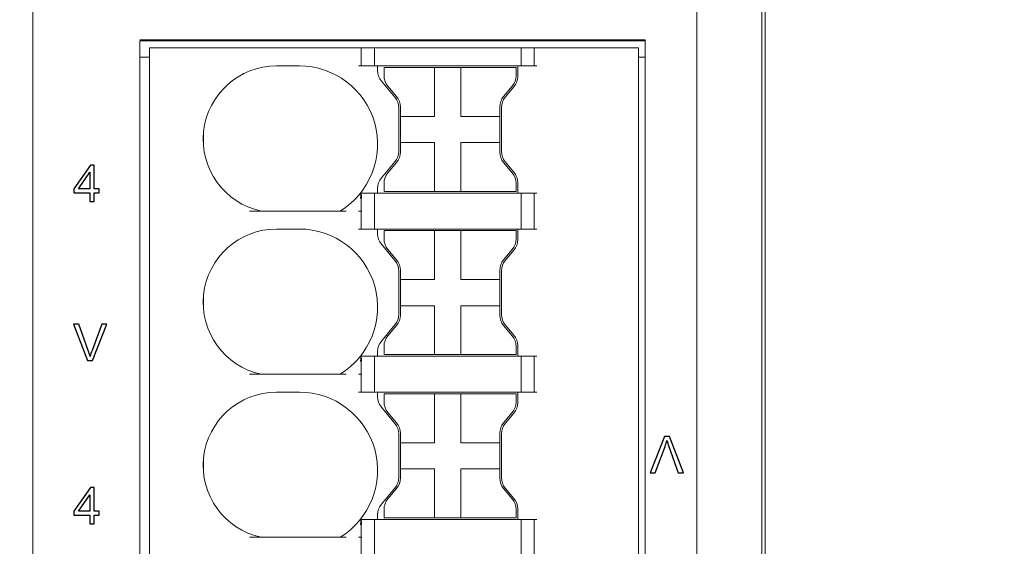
# Model space of a CAD drawing. Header units: millimetres. Extents: x -1114 to 1396, y -630 to 631.
# Tile 474 of 656: x 381 to 411, y -175 to -159. Entities that reach past the tile are written whole.
import ezdxf

# ---------------------------------------------------------------- set-up
doc = ezdxf.new("R2010")
doc.units = ezdxf.units.MM
doc.header["$MEASUREMENT"] = 0

msp = doc.modelspace()

# ---------------------------------------------------------------- linework, layer by layer
at = {"lineweight": 18}
for points, knots in [([(1038.9843, -629.7647), (1038.9843, -629.7647), (-1111.4882, -629.7647), (-1111.4882, -629.7647), (-1111.4882, -629.7647), (-1111.4882, -629.7647), (-1111.4882, 630.7883), (-1111.4882, 630.7883), (-1111.4882, 630.7883), (-1111.4882, 630.7883), (1038.9843, 630.7883), (1038.9843, 630.7883)], [0, 0, 0, 0, 0.3333333, 0.3333333, 0.3333333, 0.3333333, 0.6666667, 0.6666667, 0.6666667, 0.6666667, 1, 1, 1, 1]), ([(403.9485, -137.5221), (403.9485, -137.7737), (403.9485, -138.0252), (403.9485, -138.2768), (403.9485, -138.2768), (403.9485, -138.5284), (403.9485, -138.7799), (403.9485, -139.0315), (403.9485, -139.0315), (403.9485, -139.5346), (403.9485, -140.0378), (403.9485, -140.5409), (403.9485, -140.5409), (403.9485, -141.5472), (403.9485, -142.5535), (403.9485, -143.5597), (403.9485, -143.5597), (403.9485, -145.5723), (403.9485, -147.5848), (403.9485, -149.5974), (403.9485, -149.5974), (403.9485, -153.6225), (403.9485, -157.6476), (403.9485, -161.6727)], [0, 0, 0, 0, 0.1666667, 0.1666667, 0.1666667, 0.1666667, 0.3333333, 0.3333333, 0.3333333, 0.3333333, 0.5, 0.5, 0.5, 0.5, 0.6666667, 0.6666667, 0.6666667, 0.6666667, 0.8333333, 0.8333333, 0.8333333, 0.8333333, 1, 1, 1, 1]), ([(389.0575, -160.7073), (387.9067, -160.7073), (386.9414, -161.5757), (386.82, -162.7201), (386.82, -162.7201), (386.6987, -163.8645), (387.4605, -164.916), (388.5858, -165.1573)], [0, 0, 0, 0, 0.5, 0.5, 0.5, 0.5, 1, 1, 1, 1]), ([(389.0575, -160.7073), (387.9067, -160.7073), (386.9414, -161.5757), (386.82, -162.7201), (386.82, -162.7201), (386.6987, -163.8645), (387.4605, -164.916), (388.5858, -165.1573)], [0, 0, 0, 0, 0.5, 0.5, 0.5, 0.5, 1, 1, 1, 1]), ([(391.0055, -165.1573), (391.9245, -164.5978), (392.3589, -163.4951), (392.0684, -162.4592), (392.0684, -162.4592), (391.7778, -161.4233), (390.8334, -160.7073), (389.7575, -160.7073)], [0, 0, 0, 0, 0.5, 0.5, 0.5, 0.5, 1, 1, 1, 1]), ([(391.0055, -165.1573), (391.9245, -164.5978), (392.3589, -163.4951), (392.0684, -162.4592), (392.0684, -162.4592), (391.7778, -161.4233), (390.8334, -160.7073), (389.7575, -160.7073)], [0, 0, 0, 0, 0.5, 0.5, 0.5, 0.5, 1, 1, 1, 1]), ([(401.9488, -185.7241), (401.9483, -185.223), (401.9485, -184.722), (401.9485, -184.2209), (401.9485, -184.2209), (401.9486, -183.7198), (401.9485, -183.2188), (401.9485, -182.7177), (401.9485, -182.7177), (401.9485, -181.7155), (401.9485, -180.7134), (401.9485, -179.7113), (401.9485, -179.7113), (401.9485, -177.707), (401.9485, -175.7027), (401.9485, -173.6984), (401.9485, -173.6984), (401.9485, -169.6898), (401.9485, -165.6813), (401.9485, -161.6727)], [0, 0, 0, 0, 0.2, 0.2, 0.2, 0.2, 0.4, 0.4, 0.4, 0.4, 0.6, 0.6, 0.6, 0.6, 0.8, 0.8, 0.8, 0.8, 1, 1, 1, 1]), ([(403.9485, -161.6727), (403.9485, -165.5832), (403.9485, -169.4938), (403.9485, -173.4043), (403.9485, -173.4043), (403.9485, -175.3596), (403.9485, -177.3148), (403.9485, -179.2701), (403.9485, -179.2701), (403.9485, -180.2478), (403.9485, -181.2254), (403.9485, -182.203), (403.9485, -182.203), (403.9485, -183.1807), (403.9485, -184.1583), (403.9485, -185.1359)], [0, 0, 0, 0, 0.25, 0.25, 0.25, 0.25, 0.5, 0.5, 0.5, 0.5, 0.75, 0.75, 0.75, 0.75, 1, 1, 1, 1]), ([(391.6329, -164.7604), (391.6349, -164.7432), (391.6368, -164.726), (391.6384, -164.7092), (391.6384, -164.7092), (391.6395, -164.6971), (391.6404, -164.6851), (391.641, -164.6732), (391.641, -164.6732), (391.6419, -164.6567), (391.6423, -164.6401), (391.6412, -164.6282), (391.6412, -164.6282), (391.6404, -164.6196), (391.6388, -164.6134), (391.6372, -164.6073)], [0, 0, 0, 0, 0.25, 0.25, 0.25, 0.25, 0.5, 0.5, 0.5, 0.5, 0.75, 0.75, 0.75, 0.75, 1, 1, 1, 1]), ([(391.6372, -164.6073), (391.6397, -164.6073), (391.6425, -164.6073), (391.645, -164.6073), (391.645, -164.6073), (391.6474, -164.6073), (391.6496, -164.6073), (391.651, -164.6073)], [0, 0, 0, 0, 0.5, 0.5, 0.5, 0.5, 1, 1, 1, 1]), ([(391.651, -164.6073), (391.6548, -164.6233), (391.6588, -164.6622), (391.6598, -164.6776), (391.6598, -164.6776), (391.6615, -164.7028), (391.6623, -164.7454), (391.6623, -164.7604)], [0, 0, 0, 0, 0.5, 0.5, 0.5, 0.5, 1, 1, 1, 1]), ([(389.0575, -165.7073), (387.9067, -165.7073), (386.9414, -166.5757), (386.82, -167.7201), (386.82, -167.7201), (386.6987, -168.8645), (387.4605, -169.916), (388.5858, -170.1573)], [0, 0, 0, 0, 0.5, 0.5, 0.5, 0.5, 1, 1, 1, 1]), ([(389.0575, -165.7073), (387.9067, -165.7073), (386.9414, -166.5757), (386.82, -167.7201), (386.82, -167.7201), (386.6987, -168.8645), (387.4605, -169.916), (388.5858, -170.1573)], [0, 0, 0, 0, 0.5, 0.5, 0.5, 0.5, 1, 1, 1, 1]), ([(391.0055, -170.1573), (391.9245, -169.5978), (392.3589, -168.4951), (392.0684, -167.4592), (392.0684, -167.4592), (391.7778, -166.4233), (390.8334, -165.7073), (389.7575, -165.7073)], [0, 0, 0, 0, 0.5, 0.5, 0.5, 0.5, 1, 1, 1, 1]), ([(391.0055, -170.1573), (391.9245, -169.5978), (392.3589, -168.4951), (392.0684, -167.4592), (392.0684, -167.4592), (391.7778, -166.4233), (390.8334, -165.7073), (389.7575, -165.7073)], [0, 0, 0, 0, 0.5, 0.5, 0.5, 0.5, 1, 1, 1, 1]), ([(391.6329, -169.7604), (391.6349, -169.7432), (391.6368, -169.726), (391.6384, -169.7092), (391.6384, -169.7092), (391.6395, -169.6971), (391.6404, -169.6851), (391.641, -169.6732), (391.641, -169.6732), (391.6419, -169.6567), (391.6423, -169.6401), (391.6412, -169.6282), (391.6412, -169.6282), (391.6404, -169.6196), (391.6388, -169.6134), (391.6372, -169.6073)], [0, 0, 0, 0, 0.25, 0.25, 0.25, 0.25, 0.5, 0.5, 0.5, 0.5, 0.75, 0.75, 0.75, 0.75, 1, 1, 1, 1]), ([(391.6372, -169.6073), (391.6397, -169.6073), (391.6425, -169.6073), (391.645, -169.6073), (391.645, -169.6073), (391.6474, -169.6073), (391.6496, -169.6073), (391.651, -169.6073)], [0, 0, 0, 0, 0.5, 0.5, 0.5, 0.5, 1, 1, 1, 1]), ([(391.651, -169.6073), (391.6548, -169.6233), (391.6588, -169.6622), (391.6598, -169.6776), (391.6598, -169.6776), (391.6615, -169.7028), (391.6623, -169.7454), (391.6623, -169.7604)], [0, 0, 0, 0, 0.5, 0.5, 0.5, 0.5, 1, 1, 1, 1]), ([(389.0575, -170.7073), (387.9067, -170.7073), (386.9414, -171.5757), (386.82, -172.7201), (386.82, -172.7201), (386.6987, -173.8645), (387.4605, -174.916), (388.5858, -175.1573)], [0, 0, 0, 0, 0.5, 0.5, 0.5, 0.5, 1, 1, 1, 1]), ([(389.0575, -170.7073), (387.9067, -170.7073), (386.9414, -171.5757), (386.82, -172.7201), (386.82, -172.7201), (386.6987, -173.8645), (387.4605, -174.916), (388.5858, -175.1573)], [0, 0, 0, 0, 0.5, 0.5, 0.5, 0.5, 1, 1, 1, 1]), ([(391.0055, -175.1573), (391.9245, -174.5978), (392.3589, -173.4951), (392.0684, -172.4592), (392.0684, -172.4592), (391.7778, -171.4233), (390.8334, -170.7073), (389.7575, -170.7073)], [0, 0, 0, 0, 0.5, 0.5, 0.5, 0.5, 1, 1, 1, 1]), ([(391.0055, -175.1573), (391.9245, -174.5978), (392.3589, -173.4951), (392.0684, -172.4592), (392.0684, -172.4592), (391.7778, -171.4233), (390.8334, -170.7073), (389.7575, -170.7073)], [0, 0, 0, 0, 0.5, 0.5, 0.5, 0.5, 1, 1, 1, 1]), ([(391.6329, -174.7604), (391.6349, -174.7432), (391.6368, -174.726), (391.6384, -174.7092), (391.6384, -174.7092), (391.6395, -174.6971), (391.6404, -174.6851), (391.641, -174.6732), (391.641, -174.6732), (391.6419, -174.6567), (391.6423, -174.6401), (391.6412, -174.6282), (391.6412, -174.6282), (391.6404, -174.6196), (391.6388, -174.6134), (391.6372, -174.6073)], [0, 0, 0, 0, 0.25, 0.25, 0.25, 0.25, 0.5, 0.5, 0.5, 0.5, 0.75, 0.75, 0.75, 0.75, 1, 1, 1, 1]), ([(391.6372, -174.6073), (391.6397, -174.6073), (391.6425, -174.6073), (391.645, -174.6073), (391.645, -174.6073), (391.6474, -174.6073), (391.6496, -174.6073), (391.651, -174.6073)], [0, 0, 0, 0, 0.5, 0.5, 0.5, 0.5, 1, 1, 1, 1]), ([(391.651, -174.6073), (391.6548, -174.6233), (391.6588, -174.6622), (391.6598, -174.6776), (391.6598, -174.6776), (391.6615, -174.7028), (391.6623, -174.7454), (391.6623, -174.7604)], [0, 0, 0, 0, 0.5, 0.5, 0.5, 0.5, 1, 1, 1, 1])]:
    msp.add_open_spline(points, degree=3, knots=knots, dxfattribs=at)
for points in [[(404.0485, -186.6511), (404.0485, -186.6511), (404.0485, -136.6511), (404.0485, -136.6511)], [(401.9485, -161.6727), (401.9485, -158.0744), (401.9485, -154.4761), (401.9485, -150.8778)], [(381.5788, -186.6727), (381.5788, -186.6727), (381.5788, -158.4727), (381.5788, -158.4727)], [(381.5788, -186.6727), (381.5788, -186.6727), (381.5788, -158.4727), (381.5788, -158.4727)], [(400.3621, -159.9419), (400.3621, -159.9419), (384.8617, -159.9419), (384.8617, -159.9419)], [(400.3622, -159.9073), (400.3622, -159.9073), (384.8622, -159.9073), (384.8622, -159.9073)], [(384.8622, -160.1419), (384.8622, -160.1419), (384.8622, -160.058), (384.8622, -159.9419)], [(400.3622, -186.9073), (400.3622, -186.9073), (400.3622, -159.9073), (400.3622, -159.9073)], [(384.8622, -186.9073), (384.8622, -186.9073), (384.8622, -160.1419), (384.8622, -160.1419)], [(385.1622, -186.6573), (385.1622, -186.6573), (385.1622, -160.1573), (385.1622, -160.1573)], [(385.1622, -160.1573), (385.1622, -160.1573), (385.6622, -160.1573), (385.6622, -160.1573)], [(385.1622, -186.6573), (385.1622, -186.6573), (385.1622, -160.1573), (385.1622, -160.1573)], [(391.5755, -160.1573), (391.5755, -160.1573), (385.6622, -160.1573), (385.6622, -160.1573)], [(391.5755, -160.1573), (391.5755, -160.1573), (391.6736, -160.1573), (391.6736, -160.1573)], [(391.6575, -160.1573), (391.6575, -160.1573), (391.6575, -160.7073), (391.6575, -160.7073)], [(391.6736, -160.1573), (391.6736, -160.1573), (392.0414, -160.1573), (392.0414, -160.1573)], [(392.0414, -160.1573), (392.0414, -160.1573), (392.1395, -160.1573), (392.1395, -160.1573)], [(392.0575, -160.1573), (392.0575, -160.1573), (392.0575, -160.7073), (392.0575, -160.7073)], [(392.1395, -160.1573), (392.1395, -160.1573), (396.4755, -160.1573), (396.4755, -160.1573)], [(396.4755, -160.1573), (396.4755, -160.1573), (396.5736, -160.1573), (396.5736, -160.1573)], [(396.5575, -160.1573), (396.5575, -160.1573), (396.5575, -160.7073), (396.5575, -160.7073)], [(396.5736, -160.1573), (396.5736, -160.1573), (396.9414, -160.1573), (396.9414, -160.1573)], [(396.9414, -160.1573), (396.9414, -160.1573), (397.0395, -160.1573), (397.0395, -160.1573)], [(396.9575, -160.7073), (396.9575, -160.7073), (396.9575, -160.1573), (396.9575, -160.1573)], [(399.6622, -160.1573), (399.6622, -160.1573), (397.0395, -160.1573), (397.0395, -160.1573)], [(400.1622, -160.1573), (400.1622, -160.1573), (399.6622, -160.1573), (399.6622, -160.1573)], [(400.1622, -160.1573), (400.1622, -160.1573), (400.1622, -186.6573), (400.1622, -186.6573)], [(400.1622, -160.1573), (400.1622, -160.1573), (400.1622, -186.6573), (400.1622, -186.6573)], [(384.8626, -160.4419), (384.8626, -160.4419), (385.1626, -160.4419), (385.1626, -160.4419)], [(400.1622, -160.4419), (400.1622, -160.4419), (400.3616, -160.4419), (400.3616, -160.4419)], [(389.7575, -160.7073), (389.7575, -160.7073), (389.0575, -160.7073), (389.0575, -160.7073)], [(389.7575, -160.7073), (389.7575, -160.7073), (389.0575, -160.7073), (389.0575, -160.7073)], [(391.6736, -160.7073), (391.6736, -160.7073), (391.5755, -160.7073), (391.5755, -160.7073)], [(391.6736, -160.7073), (391.6736, -160.7073), (392.0414, -160.7073), (392.0414, -160.7073)], [(392.1395, -160.7073), (392.1395, -160.7073), (392.0414, -160.7073), (392.0414, -160.7073)], [(396.4755, -160.7073), (396.4755, -160.7073), (392.1395, -160.7073), (392.1395, -160.7073)], [(392.1575, -160.7073), (392.1575, -160.7073), (392.1575, -160.8506), (392.1575, -160.8506)], [(392.1575, -160.7073), (392.1575, -160.7073), (392.1575, -160.8506), (392.1575, -160.8506)], [(392.1575, -160.8506), (392.1575, -160.9682), (392.1989, -161.082), (392.2745, -161.172)], [(392.1575, -160.8506), (392.1575, -160.9682), (392.1989, -161.082), (392.2745, -161.172)], [(392.3562, -160.7573), (392.3562, -160.7573), (392.3562, -161.0112), (392.3562, -161.0112)], [(392.3562, -160.7573), (392.3562, -160.7573), (393.9062, -160.7573), (393.9062, -160.7573)], [(393.9062, -160.7573), (393.9062, -160.7573), (394.7062, -160.7573), (394.7062, -160.7573)], [(393.9062, -160.7573), (393.9062, -160.7573), (393.9062, -162.2573), (393.9062, -162.2573)], [(394.7062, -160.7573), (394.7062, -160.7573), (396.4062, -160.7573), (396.4062, -160.7573)], [(394.7062, -160.7573), (394.7062, -160.7573), (394.7062, -162.2573), (394.7062, -162.2573)], [(396.4062, -160.7573), (396.4062, -160.7573), (396.4062, -161.0112), (396.4062, -161.0112)], [(396.4575, -161.0294), (396.4575, -161.0294), (396.4575, -160.7073), (396.4575, -160.7073)], [(396.4575, -161.0294), (396.4575, -161.0294), (396.4575, -160.7073), (396.4575, -160.7073)], [(396.5736, -160.7073), (396.5736, -160.7073), (396.4755, -160.7073), (396.4755, -160.7073)], [(396.5736, -160.7073), (396.5736, -160.7073), (396.9414, -160.7073), (396.9414, -160.7073)], [(397.0395, -160.7073), (397.0395, -160.7073), (396.9414, -160.7073), (396.9414, -160.7073)], [(392.2745, -161.172), (392.2745, -161.172), (392.6905, -161.6678), (392.6905, -161.6678)], [(392.2745, -161.172), (392.2745, -161.172), (392.6905, -161.6678), (392.6905, -161.6678)], [(392.3562, -161.0112), (392.3562, -161.1287), (392.3977, -161.2425), (392.4732, -161.3326)], [(396.2893, -161.3326), (396.3648, -161.2425), (396.4062, -161.1287), (396.4062, -161.0112)], [(396.3405, -161.3508), (396.4161, -161.2607), (396.4575, -161.1469), (396.4575, -161.0294)], [(396.3405, -161.3508), (396.4161, -161.2607), (396.4575, -161.1469), (396.4575, -161.0294)], [(392.7393, -161.6497), (392.7393, -161.6497), (392.4732, -161.3326), (392.4732, -161.3326)], [(396.2893, -161.3326), (396.2893, -161.3326), (396.0232, -161.6497), (396.0232, -161.6497)], [(396.0745, -161.6679), (396.0745, -161.6679), (396.3405, -161.3508), (396.3405, -161.3508)], [(396.0745, -161.6679), (396.0745, -161.6679), (396.3405, -161.3508), (396.3405, -161.3508)], [(392.8075, -161.9892), (392.8075, -161.8717), (392.7661, -161.7579), (392.6905, -161.6678)], [(392.8075, -161.9892), (392.8075, -161.8717), (392.7661, -161.7579), (392.6905, -161.6678)], [(392.8562, -161.971), (392.8562, -161.8535), (392.8148, -161.7397), (392.7393, -161.6497)], [(396.0232, -161.6497), (395.9477, -161.7397), (395.9062, -161.8535), (395.9062, -161.971)], [(396.0745, -161.6679), (395.9989, -161.7579), (395.9575, -161.8717), (395.9575, -161.9892)], [(396.0745, -161.6679), (395.9989, -161.7579), (395.9575, -161.8717), (395.9575, -161.9892)], [(392.8075, -161.9892), (392.8075, -161.9892), (392.8075, -163.3253), (392.8075, -163.3253)], [(392.8075, -161.9892), (392.8075, -161.9892), (392.8075, -163.3253), (392.8075, -163.3253)], [(392.8562, -162.2573), (392.8562, -162.2573), (392.8562, -161.971), (392.8562, -161.971)], [(395.9062, -161.971), (395.9062, -161.971), (395.9062, -162.2573), (395.9062, -162.2573)], [(395.9575, -163.3253), (395.9575, -163.3253), (395.9575, -161.9892), (395.9575, -161.9892)], [(395.9575, -163.3253), (395.9575, -163.3253), (395.9575, -161.9892), (395.9575, -161.9892)], [(392.8562, -162.2573), (392.8562, -162.2573), (392.8562, -163.0573), (392.8562, -163.0573)], [(393.9062, -162.2573), (393.9062, -162.2573), (392.8562, -162.2573), (392.8562, -162.2573)], [(395.9062, -162.2573), (395.9062, -162.2573), (394.7062, -162.2573), (394.7062, -162.2573)], [(395.9062, -163.0573), (395.9062, -163.0573), (395.9062, -162.2573), (395.9062, -162.2573)], [(386.8125, -163.1072), (386.8125, -163.1072), (386.8125, -162.8073), (386.8125, -162.8073)], [(392.8562, -163.0573), (392.8562, -163.0573), (393.9062, -163.0573), (393.9062, -163.0573)], [(392.8562, -163.3435), (392.8562, -163.3435), (392.8562, -163.0573), (392.8562, -163.0573)], [(393.9062, -163.0573), (393.9062, -163.0573), (393.9062, -163.5738), (393.9062, -163.5738)], [(394.7062, -163.0573), (394.7062, -163.0573), (395.9062, -163.0573), (395.9062, -163.0573)], [(394.7062, -163.0573), (394.7062, -163.0573), (394.7062, -163.5738), (394.7062, -163.5738)], [(395.9062, -163.0573), (395.9062, -163.0573), (395.9062, -163.3435), (395.9062, -163.3435)], [(392.6905, -163.6467), (392.7661, -163.5566), (392.8075, -163.4428), (392.8075, -163.3253)], [(392.6905, -163.6467), (392.7661, -163.5566), (392.8075, -163.4428), (392.8075, -163.3253)], [(392.7393, -163.6649), (392.8148, -163.5748), (392.8562, -163.461), (392.8562, -163.3435)], [(395.9062, -163.3435), (395.9062, -163.461), (395.9477, -163.5748), (396.0232, -163.6649)], [(395.9575, -163.3253), (395.9575, -163.4428), (395.9989, -163.5566), (396.0745, -163.6467)], [(395.9575, -163.3253), (395.9575, -163.4428), (395.9989, -163.5566), (396.0745, -163.6467)], [(392.6905, -163.6467), (392.6905, -163.6467), (392.2745, -164.1425), (392.2745, -164.1425)], [(392.6905, -163.6467), (392.6905, -163.6467), (392.2745, -164.1425), (392.2745, -164.1425)], [(392.4732, -163.9819), (392.4732, -163.9819), (392.7393, -163.6649), (392.7393, -163.6649)], [(393.9062, -163.5738), (393.9062, -163.5738), (393.9062, -164.5573), (393.9062, -164.5573)], [(394.7062, -163.5738), (394.7062, -163.5738), (394.7062, -164.5573), (394.7062, -164.5573)], [(396.0232, -163.6649), (396.0232, -163.6649), (396.2893, -163.9819), (396.2893, -163.9819)], [(396.3405, -163.9637), (396.3405, -163.9637), (396.0745, -163.6467), (396.0745, -163.6467)], [(396.3405, -163.9637), (396.3405, -163.9637), (396.0745, -163.6467), (396.0745, -163.6467)], [(392.4732, -163.9819), (392.3977, -164.072), (392.3562, -164.1858), (392.3562, -164.3033)], [(396.4062, -164.3033), (396.4062, -164.1858), (396.3648, -164.072), (396.2893, -163.9819)], [(396.4575, -164.2851), (396.4575, -164.1676), (396.4161, -164.0538), (396.3405, -163.9637)], [(396.4575, -164.2851), (396.4575, -164.1676), (396.4161, -164.0538), (396.3405, -163.9637)], [(392.2745, -164.1425), (392.1989, -164.2325), (392.1575, -164.3463), (392.1575, -164.4639)], [(392.2745, -164.1425), (392.1989, -164.2325), (392.1575, -164.3463), (392.1575, -164.4639)], [(392.3562, -164.3033), (392.3562, -164.3033), (392.3562, -164.5573), (392.3562, -164.5573)], [(396.4062, -164.3033), (396.4062, -164.3033), (396.4062, -164.5573), (396.4062, -164.5573)], [(396.4575, -164.6073), (396.4575, -164.6073), (396.4575, -164.2851), (396.4575, -164.2851)], [(396.4575, -164.6073), (396.4575, -164.6073), (396.4575, -164.2851), (396.4575, -164.2851)], [(392.0414, -164.6073), (392.0414, -164.6073), (391.651, -164.6073), (391.651, -164.6073)], [(392.0414, -164.6073), (392.0414, -164.6073), (392.1395, -164.6073), (392.1395, -164.6073)], [(392.0575, -164.6073), (392.0575, -164.6073), (392.0575, -165.7073), (392.0575, -165.7073)], [(396.4755, -164.6073), (396.4755, -164.6073), (392.1395, -164.6073), (392.1395, -164.6073)], [(392.1575, -164.4639), (392.1575, -164.4639), (392.1575, -164.6073), (392.1575, -164.6073)], [(392.1575, -164.4639), (392.1575, -164.4639), (392.1575, -164.6073), (392.1575, -164.6073)], [(392.3562, -164.5573), (392.3562, -164.5573), (393.9062, -164.5573), (393.9062, -164.5573)], [(393.9062, -164.5573), (393.9062, -164.5573), (394.7062, -164.5573), (394.7062, -164.5573)], [(394.7062, -164.5573), (394.7062, -164.5573), (396.4062, -164.5573), (396.4062, -164.5573)], [(396.4755, -164.6073), (396.4755, -164.6073), (396.5736, -164.6073), (396.5736, -164.6073)], [(396.5575, -164.6073), (396.5575, -164.6073), (396.5575, -165.7073), (396.5575, -165.7073)], [(396.9414, -164.6073), (396.9414, -164.6073), (396.5736, -164.6073), (396.5736, -164.6073)], [(396.9414, -164.6073), (396.9414, -164.6073), (397.0395, -164.6073), (397.0395, -164.6073)], [(396.9575, -165.7073), (396.9575, -165.7073), (396.9575, -164.6073), (396.9575, -164.6073)], [(391.6329, -164.7604), (391.6329, -164.7604), (391.6623, -164.7604), (391.6623, -164.7604)], [(391.6575, -164.7604), (391.6575, -164.7604), (391.6575, -165.1573), (391.6575, -165.1573)], [(391.1884, -165.1573), (391.1884, -165.1573), (388.2314, -165.1573), (388.2314, -165.1573)], [(391.5755, -165.1573), (391.5755, -165.1573), (391.6736, -165.1573), (391.6736, -165.1573)], [(391.6575, -165.1573), (391.6575, -165.1573), (391.6575, -165.7073), (391.6575, -165.7073)], [(389.7575, -165.7073), (389.7575, -165.7073), (389.0575, -165.7073), (389.0575, -165.7073)], [(389.7575, -165.7073), (389.7575, -165.7073), (389.0575, -165.7073), (389.0575, -165.7073)], [(391.6736, -165.7073), (391.6736, -165.7073), (391.5755, -165.7073), (391.5755, -165.7073)], [(391.6736, -165.7073), (391.6736, -165.7073), (392.0414, -165.7073), (392.0414, -165.7073)], [(392.1395, -165.7073), (392.1395, -165.7073), (392.0414, -165.7073), (392.0414, -165.7073)], [(396.4755, -165.7073), (396.4755, -165.7073), (392.1395, -165.7073), (392.1395, -165.7073)], [(392.1575, -165.7073), (392.1575, -165.7073), (392.1575, -165.8506), (392.1575, -165.8506)], [(392.1575, -165.7073), (392.1575, -165.7073), (392.1575, -165.8506), (392.1575, -165.8506)], [(392.3562, -165.7573), (392.3562, -165.7573), (393.9062, -165.7573), (393.9062, -165.7573)], [(392.3562, -165.7573), (392.3562, -165.7573), (392.3562, -166.0112), (392.3562, -166.0112)], [(393.9062, -165.7573), (393.9062, -165.7573), (394.7062, -165.7573), (394.7062, -165.7573)], [(393.9062, -165.7573), (393.9062, -165.7573), (393.9062, -167.2573), (393.9062, -167.2573)], [(394.7062, -165.7573), (394.7062, -165.7573), (396.4062, -165.7573), (396.4062, -165.7573)], [(394.7062, -165.7573), (394.7062, -165.7573), (394.7062, -167.2573), (394.7062, -167.2573)], [(396.4062, -165.7573), (396.4062, -165.7573), (396.4062, -166.0112), (396.4062, -166.0112)], [(396.4575, -166.0294), (396.4575, -166.0294), (396.4575, -165.7073), (396.4575, -165.7073)], [(396.4575, -166.0294), (396.4575, -166.0294), (396.4575, -165.7073), (396.4575, -165.7073)], [(396.5736, -165.7073), (396.5736, -165.7073), (396.4755, -165.7073), (396.4755, -165.7073)], [(396.5736, -165.7073), (396.5736, -165.7073), (396.9414, -165.7073), (396.9414, -165.7073)], [(397.0395, -165.7073), (397.0395, -165.7073), (396.9414, -165.7073), (396.9414, -165.7073)], [(392.1575, -165.8506), (392.1575, -165.9682), (392.1989, -166.082), (392.2745, -166.172)], [(392.1575, -165.8506), (392.1575, -165.9682), (392.1989, -166.082), (392.2745, -166.172)], [(392.3562, -166.0112), (392.3562, -166.1287), (392.3977, -166.2425), (392.4732, -166.3326)], [(396.2893, -166.3326), (396.3648, -166.2425), (396.4062, -166.1287), (396.4062, -166.0112)], [(396.3405, -166.3508), (396.4161, -166.2607), (396.4575, -166.1469), (396.4575, -166.0294)], [(396.3405, -166.3508), (396.4161, -166.2607), (396.4575, -166.1469), (396.4575, -166.0294)], [(392.2745, -166.172), (392.2745, -166.172), (392.6905, -166.6678), (392.6905, -166.6678)], [(392.2745, -166.172), (392.2745, -166.172), (392.6905, -166.6678), (392.6905, -166.6678)], [(392.7393, -166.6497), (392.7393, -166.6497), (392.4732, -166.3326), (392.4732, -166.3326)], [(396.2893, -166.3326), (396.2893, -166.3326), (396.0232, -166.6497), (396.0232, -166.6497)], [(396.0745, -166.6679), (396.0745, -166.6679), (396.3405, -166.3508), (396.3405, -166.3508)], [(396.0745, -166.6679), (396.0745, -166.6679), (396.3405, -166.3508), (396.3405, -166.3508)], [(392.8075, -166.9892), (392.8075, -166.8717), (392.7661, -166.7579), (392.6905, -166.6678)], [(392.8075, -166.9892), (392.8075, -166.8717), (392.7661, -166.7579), (392.6905, -166.6678)], [(392.8562, -166.971), (392.8562, -166.8535), (392.8148, -166.7397), (392.7393, -166.6497)], [(396.0232, -166.6497), (395.9477, -166.7397), (395.9062, -166.8535), (395.9062, -166.971)], [(396.0745, -166.6679), (395.9989, -166.7579), (395.9575, -166.8717), (395.9575, -166.9892)], [(396.0745, -166.6679), (395.9989, -166.7579), (395.9575, -166.8717), (395.9575, -166.9892)], [(392.8075, -166.9892), (392.8075, -166.9892), (392.8075, -168.3253), (392.8075, -168.3253)], [(392.8075, -166.9892), (392.8075, -166.9892), (392.8075, -168.3253), (392.8075, -168.3253)], [(392.8562, -167.2573), (392.8562, -167.2573), (392.8562, -166.971), (392.8562, -166.971)], [(395.9062, -166.971), (395.9062, -166.971), (395.9062, -167.2573), (395.9062, -167.2573)], [(395.9575, -168.3253), (395.9575, -168.3253), (395.9575, -166.9892), (395.9575, -166.9892)], [(395.9575, -168.3253), (395.9575, -168.3253), (395.9575, -166.9892), (395.9575, -166.9892)], [(392.8562, -167.2573), (392.8562, -167.2573), (392.8562, -168.0573), (392.8562, -168.0573)], [(393.9062, -167.2573), (393.9062, -167.2573), (392.8562, -167.2573), (392.8562, -167.2573)], [(395.9062, -167.2573), (395.9062, -167.2573), (394.7062, -167.2573), (394.7062, -167.2573)], [(395.9062, -168.0573), (395.9062, -168.0573), (395.9062, -167.2573), (395.9062, -167.2573)], [(386.8125, -168.1072), (386.8125, -168.1072), (386.8125, -167.8073), (386.8125, -167.8073)], [(392.8562, -168.3435), (392.8562, -168.3435), (392.8562, -168.0573), (392.8562, -168.0573)], [(392.8562, -168.0573), (392.8562, -168.0573), (393.9062, -168.0573), (393.9062, -168.0573)], [(393.9062, -168.0573), (393.9062, -168.0573), (393.9062, -168.5738), (393.9062, -168.5738)], [(394.7062, -168.0573), (394.7062, -168.0573), (394.7062, -168.5738), (394.7062, -168.5738)], [(394.7062, -168.0573), (394.7062, -168.0573), (395.9062, -168.0573), (395.9062, -168.0573)], [(395.9062, -168.0573), (395.9062, -168.0573), (395.9062, -168.3435), (395.9062, -168.3435)], [(392.6905, -168.6467), (392.7661, -168.5566), (392.8075, -168.4428), (392.8075, -168.3253)], [(392.6905, -168.6467), (392.7661, -168.5566), (392.8075, -168.4428), (392.8075, -168.3253)], [(392.7393, -168.6649), (392.8148, -168.5748), (392.8562, -168.461), (392.8562, -168.3435)], [(395.9062, -168.3435), (395.9062, -168.461), (395.9477, -168.5748), (396.0232, -168.6649)], [(395.9575, -168.3253), (395.9575, -168.4428), (395.9989, -168.5566), (396.0745, -168.6467)], [(395.9575, -168.3253), (395.9575, -168.4428), (395.9989, -168.5566), (396.0745, -168.6467)], [(392.6905, -168.6467), (392.6905, -168.6467), (392.2745, -169.1425), (392.2745, -169.1425)], [(392.6905, -168.6467), (392.6905, -168.6467), (392.2745, -169.1425), (392.2745, -169.1425)], [(392.4732, -168.9819), (392.4732, -168.9819), (392.7393, -168.6649), (392.7393, -168.6649)], [(393.9062, -168.5738), (393.9062, -168.5738), (393.9062, -169.5573), (393.9062, -169.5573)], [(394.7062, -168.5738), (394.7062, -168.5738), (394.7062, -169.5573), (394.7062, -169.5573)], [(396.0232, -168.6649), (396.0232, -168.6649), (396.2893, -168.9819), (396.2893, -168.9819)], [(396.3405, -168.9637), (396.3405, -168.9637), (396.0745, -168.6467), (396.0745, -168.6467)], [(396.3405, -168.9637), (396.3405, -168.9637), (396.0745, -168.6467), (396.0745, -168.6467)], [(392.4732, -168.9819), (392.3977, -169.072), (392.3562, -169.1858), (392.3562, -169.3033)], [(396.4062, -169.3033), (396.4062, -169.1858), (396.3648, -169.072), (396.2893, -168.9819)], [(396.4575, -169.2851), (396.4575, -169.1676), (396.4161, -169.0538), (396.3405, -168.9637)], [(396.4575, -169.2851), (396.4575, -169.1676), (396.4161, -169.0538), (396.3405, -168.9637)], [(392.2745, -169.1425), (392.1989, -169.2325), (392.1575, -169.3463), (392.1575, -169.4639)], [(392.2745, -169.1425), (392.1989, -169.2325), (392.1575, -169.3463), (392.1575, -169.4639)], [(392.3562, -169.3033), (392.3562, -169.3033), (392.3562, -169.5573), (392.3562, -169.5573)], [(396.4062, -169.3033), (396.4062, -169.3033), (396.4062, -169.5573), (396.4062, -169.5573)], [(396.4575, -169.6073), (396.4575, -169.6073), (396.4575, -169.2851), (396.4575, -169.2851)], [(396.4575, -169.6073), (396.4575, -169.6073), (396.4575, -169.2851), (396.4575, -169.2851)], [(392.0414, -169.6073), (392.0414, -169.6073), (391.651, -169.6073), (391.651, -169.6073)], [(392.0414, -169.6073), (392.0414, -169.6073), (392.1395, -169.6073), (392.1395, -169.6073)], [(392.0575, -170.7073), (392.0575, -170.7073), (392.0575, -169.6073), (392.0575, -169.6073)], [(396.4755, -169.6073), (396.4755, -169.6073), (392.1395, -169.6073), (392.1395, -169.6073)], [(392.1575, -169.4639), (392.1575, -169.4639), (392.1575, -169.6073), (392.1575, -169.6073)], [(392.1575, -169.4639), (392.1575, -169.4639), (392.1575, -169.6073), (392.1575, -169.6073)], [(392.3562, -169.5573), (392.3562, -169.5573), (393.9062, -169.5573), (393.9062, -169.5573)], [(393.9062, -169.5573), (393.9062, -169.5573), (394.7062, -169.5573), (394.7062, -169.5573)], [(394.7062, -169.5573), (394.7062, -169.5573), (396.4062, -169.5573), (396.4062, -169.5573)], [(396.4755, -169.6073), (396.4755, -169.6073), (396.5736, -169.6073), (396.5736, -169.6073)], [(396.5575, -170.7073), (396.5575, -170.7073), (396.5575, -169.6073), (396.5575, -169.6073)], [(396.9414, -169.6073), (396.9414, -169.6073), (396.5736, -169.6073), (396.5736, -169.6073)], [(396.9414, -169.6073), (396.9414, -169.6073), (397.0395, -169.6073), (397.0395, -169.6073)], [(396.9575, -170.7073), (396.9575, -170.7073), (396.9575, -169.6073), (396.9575, -169.6073)], [(391.6329, -169.7604), (391.6329, -169.7604), (391.6623, -169.7604), (391.6623, -169.7604)], [(391.6575, -169.7604), (391.6575, -169.7604), (391.6575, -170.1573), (391.6575, -170.1573)], [(391.1884, -170.1573), (391.1884, -170.1573), (388.2314, -170.1573), (388.2314, -170.1573)], [(391.5755, -170.1573), (391.5755, -170.1573), (391.6736, -170.1573), (391.6736, -170.1573)], [(391.6575, -170.1573), (391.6575, -170.1573), (391.6575, -170.7073), (391.6575, -170.7073)], [(389.7575, -170.7073), (389.7575, -170.7073), (389.0575, -170.7073), (389.0575, -170.7073)], [(389.7575, -170.7073), (389.7575, -170.7073), (389.0575, -170.7073), (389.0575, -170.7073)], [(391.6736, -170.7073), (391.6736, -170.7073), (391.5755, -170.7073), (391.5755, -170.7073)], [(391.6736, -170.7073), (391.6736, -170.7073), (392.0414, -170.7073), (392.0414, -170.7073)], [(392.1395, -170.7073), (392.1395, -170.7073), (392.0414, -170.7073), (392.0414, -170.7073)], [(396.4755, -170.7073), (396.4755, -170.7073), (392.1395, -170.7073), (392.1395, -170.7073)], [(392.1575, -170.7073), (392.1575, -170.7073), (392.1575, -170.8506), (392.1575, -170.8506)], [(392.1575, -170.7073), (392.1575, -170.7073), (392.1575, -170.8506), (392.1575, -170.8506)], [(392.1575, -170.8506), (392.1575, -170.9682), (392.1989, -171.082), (392.2745, -171.172)], [(392.1575, -170.8506), (392.1575, -170.9682), (392.1989, -171.082), (392.2745, -171.172)], [(392.3562, -170.7573), (392.3562, -170.7573), (393.9062, -170.7573), (393.9062, -170.7573)], [(392.3562, -170.7573), (392.3562, -170.7573), (392.3562, -171.0112), (392.3562, -171.0112)], [(393.9062, -170.7573), (393.9062, -170.7573), (394.7062, -170.7573), (394.7062, -170.7573)], [(393.9062, -170.7573), (393.9062, -170.7573), (393.9062, -172.2573), (393.9062, -172.2573)], [(394.7062, -170.7573), (394.7062, -170.7573), (394.7062, -172.2573), (394.7062, -172.2573)], [(394.7062, -170.7573), (394.7062, -170.7573), (396.4062, -170.7573), (396.4062, -170.7573)], [(396.4062, -170.7573), (396.4062, -170.7573), (396.4062, -171.0112), (396.4062, -171.0112)], [(396.4575, -171.0294), (396.4575, -171.0294), (396.4575, -170.7073), (396.4575, -170.7073)], [(396.4575, -171.0294), (396.4575, -171.0294), (396.4575, -170.7073), (396.4575, -170.7073)], [(396.5736, -170.7073), (396.5736, -170.7073), (396.4755, -170.7073), (396.4755, -170.7073)], [(396.5736, -170.7073), (396.5736, -170.7073), (396.9414, -170.7073), (396.9414, -170.7073)], [(397.0395, -170.7073), (397.0395, -170.7073), (396.9414, -170.7073), (396.9414, -170.7073)], [(392.2745, -171.172), (392.2745, -171.172), (392.6905, -171.6678), (392.6905, -171.6678)], [(392.2745, -171.172), (392.2745, -171.172), (392.6905, -171.6678), (392.6905, -171.6678)], [(392.3562, -171.0112), (392.3562, -171.1287), (392.3977, -171.2425), (392.4732, -171.3326)], [(396.2893, -171.3326), (396.3648, -171.2425), (396.4062, -171.1287), (396.4062, -171.0112)], [(396.3405, -171.3508), (396.4161, -171.2607), (396.4575, -171.1469), (396.4575, -171.0294)], [(396.3405, -171.3508), (396.4161, -171.2607), (396.4575, -171.1469), (396.4575, -171.0294)], [(392.7393, -171.6497), (392.7393, -171.6497), (392.4732, -171.3326), (392.4732, -171.3326)], [(396.2893, -171.3326), (396.2893, -171.3326), (396.0232, -171.6497), (396.0232, -171.6497)], [(396.0745, -171.6679), (396.0745, -171.6679), (396.3405, -171.3508), (396.3405, -171.3508)], [(396.0745, -171.6679), (396.0745, -171.6679), (396.3405, -171.3508), (396.3405, -171.3508)], [(392.8075, -171.9892), (392.8075, -171.8717), (392.7661, -171.7579), (392.6905, -171.6678)], [(392.8075, -171.9892), (392.8075, -171.8717), (392.7661, -171.7579), (392.6905, -171.6678)], [(392.8562, -171.971), (392.8562, -171.8535), (392.8148, -171.7397), (392.7393, -171.6497)], [(396.0232, -171.6497), (395.9477, -171.7397), (395.9062, -171.8535), (395.9062, -171.971)], [(396.0745, -171.6679), (395.9989, -171.7579), (395.9575, -171.8717), (395.9575, -171.9892)], [(396.0745, -171.6679), (395.9989, -171.7579), (395.9575, -171.8717), (395.9575, -171.9892)], [(392.8075, -171.9892), (392.8075, -171.9892), (392.8075, -173.3253), (392.8075, -173.3253)], [(392.8075, -171.9892), (392.8075, -171.9892), (392.8075, -173.3253), (392.8075, -173.3253)], [(392.8562, -172.2573), (392.8562, -172.2573), (392.8562, -171.971), (392.8562, -171.971)], [(395.9062, -171.971), (395.9062, -171.971), (395.9062, -172.2573), (395.9062, -172.2573)], [(395.9575, -173.3253), (395.9575, -173.3253), (395.9575, -171.9892), (395.9575, -171.9892)], [(395.9575, -173.3253), (395.9575, -173.3253), (395.9575, -171.9892), (395.9575, -171.9892)], [(392.8562, -172.2573), (392.8562, -172.2573), (392.8562, -173.0573), (392.8562, -173.0573)], [(393.9062, -172.2573), (393.9062, -172.2573), (392.8562, -172.2573), (392.8562, -172.2573)], [(395.9062, -172.2573), (395.9062, -172.2573), (394.7062, -172.2573), (394.7062, -172.2573)], [(395.9062, -173.0573), (395.9062, -173.0573), (395.9062, -172.2573), (395.9062, -172.2573)], [(386.8125, -173.1072), (386.8125, -173.1072), (386.8125, -172.8073), (386.8125, -172.8073)], [(392.8562, -173.0573), (392.8562, -173.0573), (393.9062, -173.0573), (393.9062, -173.0573)], [(392.8562, -173.3435), (392.8562, -173.3435), (392.8562, -173.0573), (392.8562, -173.0573)], [(393.9062, -173.0573), (393.9062, -173.0573), (393.9062, -173.5738), (393.9062, -173.5738)], [(394.7062, -173.0573), (394.7062, -173.0573), (394.7062, -173.5738), (394.7062, -173.5738)], [(394.7062, -173.0573), (394.7062, -173.0573), (395.9062, -173.0573), (395.9062, -173.0573)], [(395.9062, -173.0573), (395.9062, -173.0573), (395.9062, -173.3435), (395.9062, -173.3435)], [(392.6905, -173.6467), (392.7661, -173.5566), (392.8075, -173.4428), (392.8075, -173.3253)], [(392.6905, -173.6467), (392.7661, -173.5566), (392.8075, -173.4428), (392.8075, -173.3253)], [(392.7393, -173.6649), (392.8148, -173.5748), (392.8562, -173.461), (392.8562, -173.3435)], [(395.9062, -173.3435), (395.9062, -173.461), (395.9477, -173.5748), (396.0232, -173.6649)], [(395.9575, -173.3253), (395.9575, -173.4428), (395.9989, -173.5566), (396.0745, -173.6467)], [(395.9575, -173.3253), (395.9575, -173.4428), (395.9989, -173.5566), (396.0745, -173.6467)], [(392.6905, -173.6467), (392.6905, -173.6467), (392.2745, -174.1425), (392.2745, -174.1425)], [(392.6905, -173.6467), (392.6905, -173.6467), (392.2745, -174.1425), (392.2745, -174.1425)], [(392.4732, -173.9819), (392.4732, -173.9819), (392.7393, -173.6649), (392.7393, -173.6649)], [(393.9062, -173.5738), (393.9062, -173.5738), (393.9062, -174.5573), (393.9062, -174.5573)], [(394.7062, -173.5738), (394.7062, -173.5738), (394.7062, -174.5573), (394.7062, -174.5573)], [(396.0232, -173.6649), (396.0232, -173.6649), (396.2893, -173.9819), (396.2893, -173.9819)], [(396.3405, -173.9637), (396.3405, -173.9637), (396.0745, -173.6467), (396.0745, -173.6467)], [(396.3405, -173.9637), (396.3405, -173.9637), (396.0745, -173.6467), (396.0745, -173.6467)], [(396.4575, -174.2851), (396.4575, -174.1676), (396.4161, -174.0538), (396.3405, -173.9637)], [(396.4575, -174.2851), (396.4575, -174.1676), (396.4161, -174.0538), (396.3405, -173.9637)], [(392.2745, -174.1425), (392.1989, -174.2325), (392.1575, -174.3463), (392.1575, -174.4639)], [(392.2745, -174.1425), (392.1989, -174.2325), (392.1575, -174.3463), (392.1575, -174.4639)], [(392.4732, -173.9819), (392.3977, -174.072), (392.3562, -174.1858), (392.3562, -174.3033)], [(396.4062, -174.3033), (396.4062, -174.1858), (396.3648, -174.072), (396.2893, -173.9819)], [(392.1575, -174.4639), (392.1575, -174.4639), (392.1575, -174.6073), (392.1575, -174.6073)], [(392.1575, -174.4639), (392.1575, -174.4639), (392.1575, -174.6073), (392.1575, -174.6073)], [(392.3562, -174.3033), (392.3562, -174.3033), (392.3562, -174.5573), (392.3562, -174.5573)], [(392.3562, -174.5573), (392.3562, -174.5573), (393.9062, -174.5573), (393.9062, -174.5573)], [(393.9062, -174.5573), (393.9062, -174.5573), (394.7062, -174.5573), (394.7062, -174.5573)], [(394.7062, -174.5573), (394.7062, -174.5573), (396.4062, -174.5573), (396.4062, -174.5573)], [(396.4062, -174.3033), (396.4062, -174.3033), (396.4062, -174.5573), (396.4062, -174.5573)], [(396.4575, -174.6073), (396.4575, -174.6073), (396.4575, -174.2851), (396.4575, -174.2851)], [(396.4575, -174.6073), (396.4575, -174.6073), (396.4575, -174.2851), (396.4575, -174.2851)], [(391.6329, -174.7604), (391.6329, -174.7604), (391.6623, -174.7604), (391.6623, -174.7604)], [(392.0414, -174.6073), (392.0414, -174.6073), (391.651, -174.6073), (391.651, -174.6073)], [(391.6575, -174.7604), (391.6575, -174.7604), (391.6575, -175.1573), (391.6575, -175.1573)], [(392.0414, -174.6073), (392.0414, -174.6073), (392.1395, -174.6073), (392.1395, -174.6073)], [(392.0575, -175.7073), (392.0575, -175.7073), (392.0575, -174.6073), (392.0575, -174.6073)], [(396.4755, -174.6073), (396.4755, -174.6073), (392.1395, -174.6073), (392.1395, -174.6073)], [(396.4755, -174.6073), (396.4755, -174.6073), (396.5736, -174.6073), (396.5736, -174.6073)], [(396.5575, -175.7073), (396.5575, -175.7073), (396.5575, -174.6073), (396.5575, -174.6073)], [(396.9414, -174.6073), (396.9414, -174.6073), (396.5736, -174.6073), (396.5736, -174.6073)], [(396.9414, -174.6073), (396.9414, -174.6073), (397.0395, -174.6073), (397.0395, -174.6073)], [(396.9575, -175.7073), (396.9575, -175.7073), (396.9575, -174.6073), (396.9575, -174.6073)], [(391.1884, -175.1573), (391.1884, -175.1573), (388.2314, -175.1573), (388.2314, -175.1573)], [(391.5755, -175.1573), (391.5755, -175.1573), (391.6736, -175.1573), (391.6736, -175.1573)], [(391.6575, -175.1573), (391.6575, -175.1573), (391.6575, -175.7073), (391.6575, -175.7073)]]:
    msp.add_open_spline(points, degree=3, dxfattribs=at)
at = {"color": 250}
for points, knots in [([(383.3266, -164.8637), (383.3266, -164.8637), (383.3266, -164.597), (383.3266, -164.597), (383.3266, -164.597), (383.3266, -164.597), (382.8432, -164.597), (382.8432, -164.597), (382.8432, -164.597), (382.8432, -164.597), (382.8432, -164.4714), (382.8432, -164.4714), (382.8432, -164.4714), (382.8432, -164.4714), (383.3517, -163.7494), (383.3517, -163.7494), (383.3517, -163.7494), (383.3517, -163.7494), (383.4636, -163.7494), (383.4636, -163.7494), (383.4636, -163.7494), (383.4636, -163.7494), (383.4636, -164.4714), (383.4636, -164.4714), (383.4636, -164.4714), (383.4636, -164.4714), (383.614, -164.4714), (383.614, -164.4714), (383.614, -164.4714), (383.614, -164.4714), (383.614, -164.597), (383.614, -164.597), (383.614, -164.597), (383.614, -164.597), (383.4636, -164.597), (383.4636, -164.597), (383.4636, -164.597), (383.4636, -164.597), (383.4636, -164.8637), (383.4636, -164.8637), (383.4636, -164.8637), (383.4636, -164.8637), (383.3266, -164.8637), (383.3266, -164.8637)], [0, 0, 0, 0, 0.0909091, 0.0909091, 0.0909091, 0.0909091, 0.1818182, 0.1818182, 0.1818182, 0.1818182, 0.2727273, 0.2727273, 0.2727273, 0.2727273, 0.3636364, 0.3636364, 0.3636364, 0.3636364, 0.4545455, 0.4545455, 0.4545455, 0.4545455, 0.5454545, 0.5454545, 0.5454545, 0.5454545, 0.6363636, 0.6363636, 0.6363636, 0.6363636, 0.7272727, 0.7272727, 0.7272727, 0.7272727, 0.8181818, 0.8181818, 0.8181818, 0.8181818, 0.9090909, 0.9090909, 0.9090909, 0.9090909, 1, 1, 1, 1]), ([(383.3266, -164.4714), (383.3266, -164.4714), (383.3266, -163.9691), (383.3266, -163.9691), (383.3266, -163.9691), (383.3266, -163.9691), (382.9779, -164.4714), (382.9779, -164.4714), (382.9779, -164.4714), (382.9779, -164.4714), (383.3266, -164.4714), (383.3266, -164.4714)], [0, 0, 0, 0, 0.3333333, 0.3333333, 0.3333333, 0.3333333, 0.6666667, 0.6666667, 0.6666667, 0.6666667, 1, 1, 1, 1]), ([(383.262, -169.7348), (383.262, -169.7348), (382.8302, -168.6205), (382.8302, -168.6205), (382.8302, -168.6205), (382.8302, -168.6205), (382.9901, -168.6205), (382.9901, -168.6205), (382.9901, -168.6205), (382.9901, -168.6205), (383.2796, -169.4299), (383.2796, -169.4299), (383.2796, -169.4299), (383.303, -169.4948), (383.3224, -169.5558), (383.338, -169.6123), (383.338, -169.6123), (383.3554, -169.5516), (383.3754, -169.4909), (383.3982, -169.4299), (383.3982, -169.4299), (383.3982, -169.4299), (383.6991, -168.6205), (383.6991, -168.6205), (383.6991, -168.6205), (383.6991, -168.6205), (383.8496, -168.6205), (383.8496, -168.6205), (383.8496, -168.6205), (383.8496, -168.6205), (383.4132, -169.7348), (383.4132, -169.7348), (383.4132, -169.7348), (383.4132, -169.7348), (383.262, -169.7348), (383.262, -169.7348)], [0, 0, 0, 0, 0.1111111, 0.1111111, 0.1111111, 0.1111111, 0.2222222, 0.2222222, 0.2222222, 0.2222222, 0.3333333, 0.3333333, 0.3333333, 0.3333333, 0.4444444, 0.4444444, 0.4444444, 0.4444444, 0.5555556, 0.5555556, 0.5555556, 0.5555556, 0.6666667, 0.6666667, 0.6666667, 0.6666667, 0.7777778, 0.7777778, 0.7777778, 0.7777778, 0.8888889, 0.8888889, 0.8888889, 0.8888889, 1, 1, 1, 1]), ([(401.1101, -172.0668), (401.1101, -172.0668), (401.5419, -173.1811), (401.5419, -173.1811), (401.5419, -173.1811), (401.5419, -173.1811), (401.382, -173.1811), (401.382, -173.1811), (401.382, -173.1811), (401.382, -173.1811), (401.0925, -172.3717), (401.0925, -172.3717), (401.0925, -172.3717), (401.0691, -172.3068), (401.0497, -172.2458), (401.0341, -172.1893), (401.0341, -172.1893), (401.0167, -172.25), (400.9967, -172.3107), (400.9739, -172.3717), (400.9739, -172.3717), (400.9739, -172.3717), (400.673, -173.1811), (400.673, -173.1811), (400.673, -173.1811), (400.673, -173.1811), (400.5225, -173.1811), (400.5225, -173.1811), (400.5225, -173.1811), (400.5225, -173.1811), (400.9589, -172.0668), (400.9589, -172.0668), (400.9589, -172.0668), (400.9589, -172.0668), (401.1101, -172.0668), (401.1101, -172.0668)], [0, 0, 0, 0, 0.1111111, 0.1111111, 0.1111111, 0.1111111, 0.2222222, 0.2222222, 0.2222222, 0.2222222, 0.3333333, 0.3333333, 0.3333333, 0.3333333, 0.4444444, 0.4444444, 0.4444444, 0.4444444, 0.5555556, 0.5555556, 0.5555556, 0.5555556, 0.6666667, 0.6666667, 0.6666667, 0.6666667, 0.7777778, 0.7777778, 0.7777778, 0.7777778, 0.8888889, 0.8888889, 0.8888889, 0.8888889, 1, 1, 1, 1]), ([(383.3266, -174.7478), (383.3266, -174.7478), (383.3266, -174.4811), (383.3266, -174.4811), (383.3266, -174.4811), (383.3266, -174.4811), (382.8432, -174.4811), (382.8432, -174.4811), (382.8432, -174.4811), (382.8432, -174.4811), (382.8432, -174.3555), (382.8432, -174.3555), (382.8432, -174.3555), (382.8432, -174.3555), (383.3517, -173.6335), (383.3517, -173.6335), (383.3517, -173.6335), (383.3517, -173.6335), (383.4636, -173.6335), (383.4636, -173.6335), (383.4636, -173.6335), (383.4636, -173.6335), (383.4636, -174.3555), (383.4636, -174.3555), (383.4636, -174.3555), (383.4636, -174.3555), (383.614, -174.3555), (383.614, -174.3555), (383.614, -174.3555), (383.614, -174.3555), (383.614, -174.4811), (383.614, -174.4811), (383.614, -174.4811), (383.614, -174.4811), (383.4636, -174.4811), (383.4636, -174.4811), (383.4636, -174.4811), (383.4636, -174.4811), (383.4636, -174.7478), (383.4636, -174.7478), (383.4636, -174.7478), (383.4636, -174.7478), (383.3266, -174.7478), (383.3266, -174.7478)], [0, 0, 0, 0, 0.0909091, 0.0909091, 0.0909091, 0.0909091, 0.1818182, 0.1818182, 0.1818182, 0.1818182, 0.2727273, 0.2727273, 0.2727273, 0.2727273, 0.3636364, 0.3636364, 0.3636364, 0.3636364, 0.4545455, 0.4545455, 0.4545455, 0.4545455, 0.5454545, 0.5454545, 0.5454545, 0.5454545, 0.6363636, 0.6363636, 0.6363636, 0.6363636, 0.7272727, 0.7272727, 0.7272727, 0.7272727, 0.8181818, 0.8181818, 0.8181818, 0.8181818, 0.9090909, 0.9090909, 0.9090909, 0.9090909, 1, 1, 1, 1]), ([(383.3266, -174.3555), (383.3266, -174.3555), (383.3266, -173.8532), (383.3266, -173.8532), (383.3266, -173.8532), (383.3266, -173.8532), (382.9779, -174.3555), (382.9779, -174.3555), (382.9779, -174.3555), (382.9779, -174.3555), (383.3266, -174.3555), (383.3266, -174.3555)], [0, 0, 0, 0, 0.3333333, 0.3333333, 0.3333333, 0.3333333, 0.6666667, 0.6666667, 0.6666667, 0.6666667, 1, 1, 1, 1])]:
    msp.add_open_spline(points, degree=3, knots=knots, dxfattribs=at)

doc.saveas('drawing.dxf')
